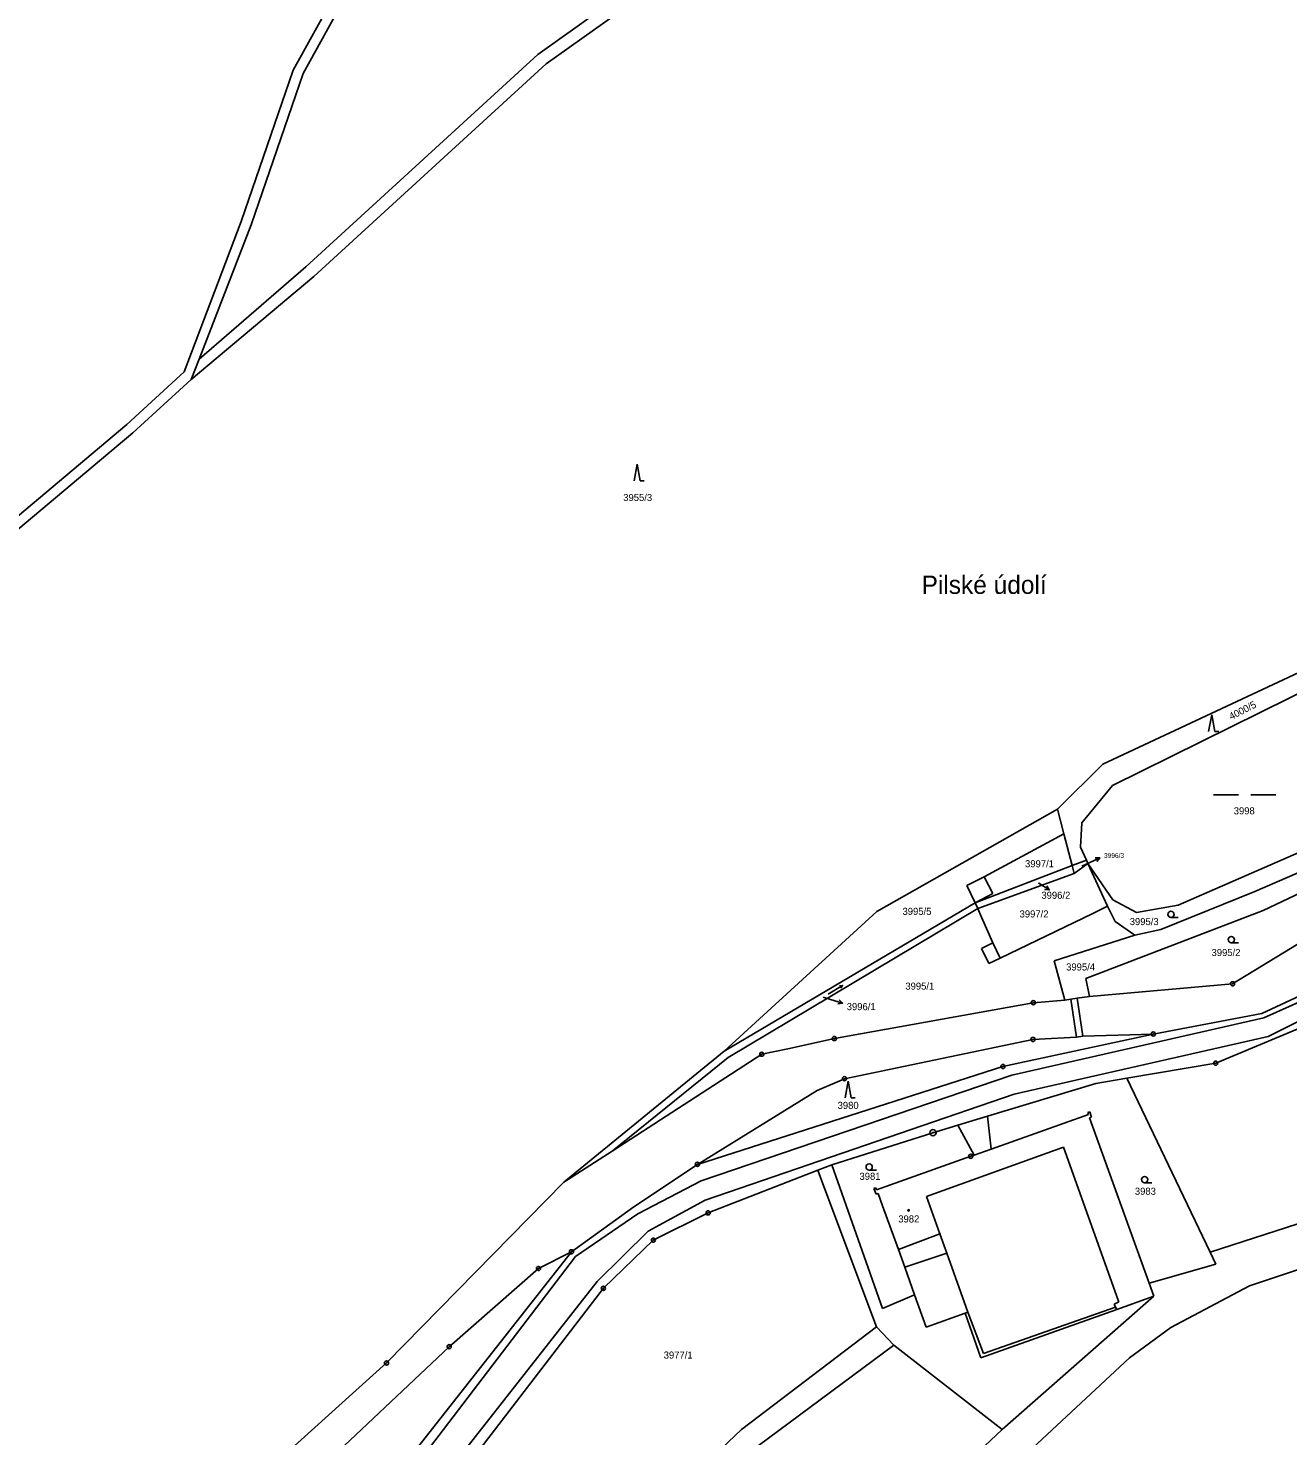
# Model space of a CAD drawing. Extents: x -593183 to -588034, y -1130415 to -1124994.
# Drawn here: x -591924.2 to -591621.3, y -1129842.2 to -1129503.7 of the extents above; entities that cross this region are included whole.
import ezdxf

# ---------------------------------------------------------------- set-up
doc = ezdxf.new("R2010")
doc.units = 0
for name, color, linetype in [('Vrstva 1', 7, 'Continuous'), ('Vrstva 15', 7, 'Continuous'), ('Vrstva 16', 7, 'Continuous'), ('Vrstva 18', 7, 'Continuous'), ('Vrstva 19', 7, 'Continuous'), ('Vrstva 24', 7, 'Continuous'), ('Vrstva 25', 7, 'Continuous'), ('Vrstva 4', 7, 'Continuous')]:
    doc.layers.add(name, color=color, linetype=linetype)

msp = doc.modelspace()

# ---------------------------------------------------------------- linework, layer by layer
at = {"layer": 'Vrstva 1'}
for p, q in [((-591801.62, -1129510.09), (-591761.35, -1129481.38)), ((-591799.6, -1129512.3), (-591759.41, -1129483.67)), ((-591860.41, -1129513.83), (-591844.91, -1129485.73)), ((-591858.05, -1129514.64), (-591842.63, -1129486.75)), ((-591857.42, -1129561.14), (-591801.62, -1129510.09)), ((-591872.92, -1129550.22), (-591860.41, -1129513.83)), ((-591855.49, -1129563.43), (-591799.6, -1129512.3)), ((-591858.05, -1129514.64), (-591870.56, -1129551.03)), ((-591886.66, -1129586.42), (-591872.92, -1129550.22)), ((-591870.56, -1129551.03), (-591883.05, -1129583.3)), ((-591883.05, -1129583.3), (-591857.42, -1129561.14)), ((-591884.97, -1129588.26), (-591855.49, -1129563.43)), ((-591883.05, -1129583.3), (-591884.97, -1129588.26)), ((-591900.41, -1129599.01), (-591886.66, -1129586.42)), ((-591899.02, -1129601.09), (-591884.97, -1129588.26)), ((-591929.78, -1129623.73), (-591900.41, -1129599.01)), ((-591928.66, -1129625.96), (-591899.02, -1129601.09)), ((-591613.37, -1129656.18), (-591665.76, -1129680.74)), ((-591663.42, -1129685.88), (-591611.72, -1129660.28)), ((-591665.76, -1129680.74), (-591676.63, -1129691.56)), ((-591670.8, -1129694.82), (-591663.42, -1129685.88)), ((-591647.65, -1129714.64), (-591584.49, -1129687.03)), ((-591676.63, -1129691.56), (-591720.1, -1129716.11)), ((-591676.63, -1129691.56), (-591675.11, -1129697.5)), ((-591582.22, -1129690.84), (-591629.21, -1129711.33)), ((-591627.18, -1129715.87), (-591580.43, -1129693.85)), ((-591670.8, -1129694.82), (-591671.15, -1129700.65)), ((-591675.11, -1129697.5), (-591694.31, -1129707.85)), ((-591675.11, -1129697.5), (-591673.16, -1129705.12)), ((-591671.15, -1129700.65), (-591669.71, -1129703.8)), ((-591669.71, -1129703.8), (-591673.16, -1129705.12)), ((-591669.71, -1129703.8), (-591669.35, -1129704.57)), ((-591696.45, -1129714.07), (-591673.16, -1129705.12)), ((-591672.67, -1129707.04), (-591695.84, -1129715.44)), ((-591673.16, -1129705.12), (-591672.67, -1129707.04)), ((-591672.67, -1129707.04), (-591669.35, -1129704.57)), ((-591669.35, -1129704.57), (-591663.36, -1129713.38)), ((-591664.63, -1129714.87), (-591669.35, -1129704.57)), ((-591694.31, -1129707.85), (-591698.46, -1129709.92)), ((-591698.46, -1129709.92), (-591696.45, -1129714.07)), ((-591634.56, -1129733.53), (-591594.55, -1129709.1)), ((-591696.45, -1129714.07), (-591756.78, -1129749.75)), ((-591695.84, -1129715.44), (-591696.45, -1129714.07)), ((-591663.36, -1129713.38), (-591657.66, -1129716.4)), ((-591629.21, -1129711.33), (-591651.83, -1129720.48)), ((-591720.1, -1129716.11), (-591756.78, -1129749.75)), ((-591755.88, -1129751.23), (-591695.84, -1129715.44)), ((-591695.84, -1129715.44), (-591694.94, -1129717.48)), ((-591694.94, -1129717.48), (-591692.22, -1129723.72)), ((-591690.44, -1129727.36), (-591668.19, -1129716.64)), ((-591669.85, -1129732.26), (-591627.18, -1129715.87)), ((-591668.19, -1129716.64), (-591664.63, -1129714.87)), ((-591662.78, -1129718.53), (-591664.63, -1129714.87)), ((-591657.66, -1129716.4), (-591647.65, -1129714.64)), ((-591658.04, -1129721.84), (-591662.78, -1129718.53)), ((-591651.83, -1129720.48), (-591658.04, -1129721.84)), ((-591692.22, -1129723.72), (-591694.93, -1129725.03)), ((-591658.04, -1129721.84), (-591677.46, -1129728.01)), ((-591694.93, -1129725.03), (-591693.17, -1129728.68)), ((-591693.17, -1129728.68), (-591690.44, -1129727.36)), ((-591677.46, -1129728.01), (-591674.9, -1129737.44)), ((-591669.85, -1129732.26), (-591668.97, -1129736.56)), ((-591634.56, -1129733.53), (-591668.97, -1129736.56)), ((-591674.9, -1129737.44), (-591682.48, -1129738.07)), ((-591674.9, -1129737.44), (-591673.42, -1129737.22)), ((-591673.42, -1129737.22), (-591671.94, -1129737)), ((-591671.94, -1129737), (-591668.97, -1129736.56)), ((-591618.36, -1129736.46), (-591627.55, -1129740.65)), ((-591730.3, -1129746.7), (-591682.48, -1129738.07)), ((-591627.55, -1129740.65), (-591653.63, -1129745.62)), ((-591638.61, -1129752.62), (-591611.48, -1129741.24)), ((-591741.47, -1129749.15), (-591730.3, -1129746.7)), ((-591727.88, -1129756.36), (-591682.56, -1129746.91)), ((-591689.79, -1129753.41), (-591653.63, -1129745.62)), ((-591682.56, -1129746.91), (-591672.05, -1129746.37)), ((-591672.05, -1129746.37), (-591670.57, -1129746.15)), ((-591670.57, -1129746.15), (-591653.63, -1129745.62)), ((-591756.78, -1129749.75), (-591795.38, -1129781.21)), ((-591747.76, -1129750.47), (-591783.71, -1129773.78)), ((-591783.71, -1129773.78), (-591755.88, -1129751.23)), ((-591747.76, -1129750.47), (-591741.47, -1129749.15)), ((-591763.24, -1129776.95), (-591689.79, -1129753.41)), ((-591660.01, -1129756.22), (-591638.61, -1129752.62)), ((-591734.43, -1129759.17), (-591727.88, -1129756.36)), ((-591693.48, -1129765.34), (-591667.4, -1129757.47)), ((-591667.4, -1129757.47), (-591660.01, -1129756.22)), ((-591660.01, -1129756.22), (-591639.94, -1129798.09)), ((-591639.94, -1129798.09), (-591513.65, -1129757)), ((-591763.24, -1129776.95), (-591734.43, -1129759.17)), ((-591692.6, -1129773.26), (-591669.22, -1129764.96)), ((-591669.38, -1129764.5), (-591668.92, -1129764.33)), ((-591669.22, -1129764.96), (-591669.38, -1129764.5)), ((-591668.92, -1129764.33), (-591668.47, -1129765.6)), ((-591700.6, -1129767.55), (-591706.61, -1129769.34)), ((-591700.6, -1129767.55), (-591693.48, -1129765.34)), ((-591696.7, -1129774.71), (-591700.6, -1129767.55)), ((-591693.48, -1129765.34), (-591692.6, -1129773.26)), ((-591668.47, -1129765.6), (-591668.94, -1129765.76)), ((-591668.94, -1129765.76), (-591654.6, -1129805.52)), ((-591706.61, -1129769.34), (-591730.94, -1129777.09)), ((-591783.71, -1129773.78), (-591795.38, -1129781.21)), ((-591720.2, -1129783.05), (-591697.52, -1129775)), ((-591697.52, -1129775), (-591696.7, -1129774.71)), ((-591778.53, -1129787.18), (-591763.24, -1129776.95)), ((-591760.67, -1129788.61), (-591734.28, -1129778.38)), ((-591734.28, -1129778.38), (-591730.94, -1129777.09)), ((-591734.28, -1129778.38), (-591733.05, -1129781.66)), ((-591730.94, -1129777.09), (-591718.73, -1129811.59)), ((-591795.38, -1129781.21), (-591837.99, -1129824.7)), ((-591720.17, -1129816.05), (-591733.05, -1129781.66)), ((-591720.83, -1129782.75), (-591720.36, -1129782.59)), ((-591720.23, -1129784.13), (-591720.83, -1129782.75)), ((-591720.36, -1129782.59), (-591720.2, -1129783.05)), ((-591719.77, -1129783.96), (-591720.23, -1129784.13)), ((-591718.7, -1129786.92), (-591719.77, -1129783.96)), ((-591793.53, -1129797.97), (-591778.53, -1129787.18)), ((-591760.67, -1129788.61), (-591773.86, -1129795.17)), ((-591714.92, -1129797.43), (-591718.7, -1129786.92)), ((-591773.86, -1129795.17), (-591785.86, -1129806.75)), ((-591836.06, -1129851.97), (-591793.53, -1129797.97)), ((-591801.45, -1129801.98), (-591793.53, -1129797.97)), ((-591713.4, -1129801.66), (-591714.92, -1129797.43)), ((-591639.94, -1129798.09), (-591638.56, -1129800.98)), ((-591822.93, -1129820.8), (-591801.45, -1129801.98)), ((-591711.02, -1129808.28), (-591713.4, -1129801.66)), ((-591638.56, -1129800.98), (-591654.6, -1129805.52)), ((-591654.6, -1129805.52), (-591653.48, -1129808.62)), ((-591785.86, -1129806.75), (-591826.51, -1129859.62)), ((-591718.73, -1129811.59), (-591711.02, -1129808.28)), ((-591708.21, -1129816.09), (-591711.02, -1129808.28)), ((-591689.94, -1129840.71), (-591653.48, -1129808.62)), ((-591662.42, -1129811.82), (-591653.48, -1129808.62)), ((-591662.42, -1129811.82), (-591695.09, -1129823.5)), ((-591698.83, -1129812.7), (-591708.21, -1129816.09)), ((-591695.09, -1129823.5), (-591698.83, -1129812.7)), ((-591720.17, -1129816.05), (-591752.61, -1129840.7)), ((-591851.02, -1129847.29), (-591822.93, -1129820.8)), ((-591748.62, -1129844.64), (-591715.99, -1129820.45)), ((-591715.99, -1129820.45), (-591689.94, -1129840.71)), ((-591837.99, -1129824.7), (-591870.43, -1129853.88)), ((-591752.61, -1129840.7), (-591762.47, -1129849.99)), ((-591689.94, -1129840.71), (-591711.52, -1129860.86))]:
    msp.add_line(p, q, dxfattribs=at)
at = {"layer": 'Vrstva 16'}
for p, q in [((-591670.84, -1129705.24), (-591669.19, -1129704.5)), ((-591681.19, -1129709.28), (-591681.15, -1129709.31)), ((-591733.01, -1129736.73), (-591731.21, -1129737.29))]:
    msp.add_line(p, q, dxfattribs=at)
at = {"layer": 'Vrstva 24'}
for centre, radius in [((-591634.56, -1129733.53), 0.5), ((-591634.56, -1129733.53), 0.0327), ((-591682.48, -1129738.07), 0.5), ((-591682.48, -1129738.07), 0.0327), ((-591730.3, -1129746.7), 0.5), ((-591730.3, -1129746.7), 0.0327), ((-591682.56, -1129746.91), 0.5), ((-591682.56, -1129746.91), 0.0327), ((-591653.63, -1129745.62), 0.5), ((-591653.63, -1129745.62), 0.0327), ((-591747.76, -1129750.47), 0.5), ((-591747.76, -1129750.47), 0.0327), ((-591689.79, -1129753.41), 0.5), ((-591689.79, -1129753.41), 0.0327), ((-591638.61, -1129752.62), 0.5), ((-591638.61, -1129752.62), 0.0327), ((-591727.88, -1129756.36), 0.5), ((-591727.88, -1129756.36), 0.0327), ((-591706.61, -1129769.34), 0.75), ((-591706.61, -1129769.34), 0.0903), ((-591697.52, -1129775), 0.5), ((-591697.52, -1129775), 0.0327), ((-591763.24, -1129776.95), 0.5), ((-591763.24, -1129776.95), 0.0327), ((-591760.67, -1129788.61), 0.5), ((-591760.67, -1129788.61), 0.0327), ((-591773.86, -1129795.17), 0.5), ((-591773.86, -1129795.17), 0.0327), ((-591793.53, -1129797.97), 0.5), ((-591793.53, -1129797.97), 0.0327), ((-591801.45, -1129801.98), 0.5), ((-591801.45, -1129801.98), 0.0327), ((-591785.86, -1129806.75), 0.5), ((-591785.86, -1129806.75), 0.0327), ((-591822.93, -1129820.8), 0.5), ((-591822.93, -1129820.8), 0.0327), ((-591837.99, -1129824.7), 0.5), ((-591837.99, -1129824.7), 0.0327)]:
    msp.add_circle(centre, radius, dxfattribs=at)
at = {"layer": 'Vrstva 25'}
for p, q in [((-591777.74, -1129608.6), (-591778.47, -1129612.6)), ((-591777.74, -1129608.6), (-591777.01, -1129612.6)), ((-591777.01, -1129612.6), (-591776.01, -1129612.6)), ((-591639.57, -1129668.88), (-591640.31, -1129672.88)), ((-591639.57, -1129668.88), (-591638.84, -1129672.88)), ((-591638.84, -1129672.88), (-591637.84, -1129672.88)), ((-591633.17, -1129688.06), (-591639.17, -1129688.06)), ((-591630.17, -1129688.06), (-591624.17, -1129688.06)), ((-591669.19, -1129704.5), (-591666.46, -1129703.26)), ((-591681.15, -1129709.31), (-591678.65, -1129710.97)), ((-591647.63, -1129717.59), (-591649.38, -1129717.59)), ((-591633.12, -1129723.64), (-591634.87, -1129723.64)), ((-591731.79, -1129736.02), (-591728.35, -1129733.92)), ((-591731.21, -1129737.29), (-591728.34, -1129738.17)), ((-591727.01, -1129756.93), (-591727.74, -1129760.93)), ((-591727.01, -1129756.93), (-591726.28, -1129760.93)), ((-591726.28, -1129760.93), (-591725.28, -1129760.93)), ((-591720.2, -1129778.35), (-591721.95, -1129778.35)), ((-591653.95, -1129781.37), (-591655.7, -1129781.37))]:
    msp.add_line(p, q, dxfattribs=at)
for points in [[(-591667.57, -1129703.22), (-591666.46, -1129703.26), (-591667.16, -1129704.13)], [(-591679.21, -1129710), (-591678.65, -1129710.97), (-591679.76, -1129710.84)], [(-591729.1, -1129733.99), (-591728.35, -1129733.92), (-591728.75, -1129734.56)], [(-591729.15, -1129737.4), (-591728.34, -1129738.17), (-591729.45, -1129738.36)]]:
    msp.add_lwpolyline(points, dxfattribs=at)
for centre, radius in [((-591649.38, -1129716.84), 0.75), ((-591634.87, -1129722.89), 0.75), ((-591721.95, -1129777.6), 0.75), ((-591655.7, -1129780.62), 0.75), ((-591712.48, -1129788.01), 0.175), ((-591712.48, -1129788.01), 0.15)]:
    msp.add_circle(centre, radius, dxfattribs=at)
at = {"layer": 'Vrstva 4'}
for p, q in [((-591694.31, -1129707.85), (-591692.2, -1129711.8)), ((-591692.2, -1129711.8), (-591696.45, -1129714.07)), ((-591690.44, -1129727.36), (-591692.22, -1129723.72)), ((-591673.42, -1129737.22), (-591672.05, -1129746.37)), ((-591671.94, -1129737), (-591670.57, -1129746.15)), ((-591627.07, -1129741.73), (-591617.19, -1129737.28)), ((-591613.45, -1129739.87), (-591625.96, -1129746.19)), ((-591627.07, -1129741.73), (-591687.65, -1129755.5)), ((-591625.96, -1129746.19), (-591687.06, -1129760.07)), ((-591687.65, -1129755.5), (-591762.37, -1129780.88)), ((-591687.06, -1129760.07), (-591761.34, -1129785.58)), ((-591630.46, -1129806.18), (-591499.87, -1129762.44)), ((-591675.23, -1129772.84), (-591708.14, -1129784.69)), ((-591696.7, -1129774.71), (-591692.6, -1129773.26)), ((-591675.23, -1129772.84), (-591662.08, -1129809.58)), ((-591777.53, -1129788.88), (-591762.37, -1129780.88)), ((-591708.14, -1129784.69), (-591704.92, -1129793.62)), ((-591775.12, -1129793.02), (-591761.34, -1129785.58)), ((-591792.57, -1129799.07), (-591777.53, -1129788.88)), ((-591787.31, -1129805.09), (-591775.12, -1129793.02)), ((-591714.92, -1129797.43), (-591704.92, -1129793.62)), ((-591704.92, -1129793.62), (-591703.23, -1129798.32)), ((-591713.4, -1129801.66), (-591703.23, -1129798.32)), ((-591703.23, -1129798.32), (-591698.21, -1129812.48)), ((-591899.55, -1129939.42), (-591792.57, -1129799.07)), ((-591867.55, -1129907.1), (-591787.31, -1129805.09)), ((-591649.38, -1129816.19), (-591630.46, -1129806.18)), ((-591694.45, -1129822.43), (-591662.68, -1129811.28)), ((-591661.93, -1129810.02), (-591663.03, -1129810.55)), ((-591663.03, -1129810.55), (-591662.68, -1129811.28)), ((-591662.68, -1129811.28), (-591662.42, -1129811.82)), ((-591662.08, -1129809.58), (-591661.93, -1129810.02)), ((-591698.21, -1129812.48), (-591698.83, -1129812.7)), ((-591698.21, -1129812.48), (-591694.45, -1129822.43)), ((-591720.17, -1129816.05), (-591715.99, -1129820.45)), ((-591659.33, -1129823.46), (-591649.38, -1129816.19)), ((-591685.01, -1129847.36), (-591659.33, -1129823.46))]:
    msp.add_line(p, q, dxfattribs=at)

# ---------------------------------------------------------------- texts
at = {"layer": 'Vrstva 15'}
msp.add_text('Pilské údolí', height=4.4, dxfattribs=at).set_placement((-591709.34, -1129639.78))
at = {"layer": 'Vrstva 16'}
for s, height, p in [('3996/3', 1.14, (-591665.46, -1129703.26)), ('3996/2', 1.7, (-591680.53, -1129713.09)), ('3996/1', 1.7, (-591727.34, -1129739.87))]:
    msp.add_text(s, height=height, dxfattribs=at).set_placement(p)
at = {"layer": 'Vrstva 18'}
for s, height, p in [('3955/3', 1.7, (-591781.08, -1129617.45)), ('3998', 1.7, (-591634.28, -1129692.79)), ('3997/1', 1.7, (-591684.46, -1129705.51)), ('3996/2', 0.1, (-591681.41, -1129709.28)), ('3995/5', 1.7, (-591713.92, -1129716.96)), ('3997/2', 1.7, (-591685.77, -1129717.58)), ('3995/3', 1.7, (-591659.29, -1129719.42)), ('3995/2', 1.7, (-591639.61, -1129726.86)), ('3995/4', 1.7, (-591674.58, -1129730.33)), ('3995/1', 1.7, (-591713.24, -1129734.94)), ('3996/1', 0.1, (-591733.01, -1129736.73)), ('3980', 1.7, (-591729.53, -1129763.61)), ('3981', 1.7, (-591724.27, -1129780.67)), ('3983', 1.7, (-591658.05, -1129784.26)), ('3977/1', 1.7, (-591771.35, -1129823.65))]:
    msp.add_text(s, height=height, dxfattribs=at).set_placement(p)
for s, height, rotation, p in [('4000/5', 1.7, 27, (-591634.87, -1129670.11)), ('3996/3', 0.1, 29.7449, (-591670.88, -1129705.25))]:
    msp.add_text(s, height=height, rotation=rotation, dxfattribs=at).set_placement(p)
at = {"layer": 'Vrstva 19'}
msp.add_text('3982', height=1.7, dxfattribs=at).set_placement((-591714.94, -1129790.92))

doc.saveas('drawing.dxf')
